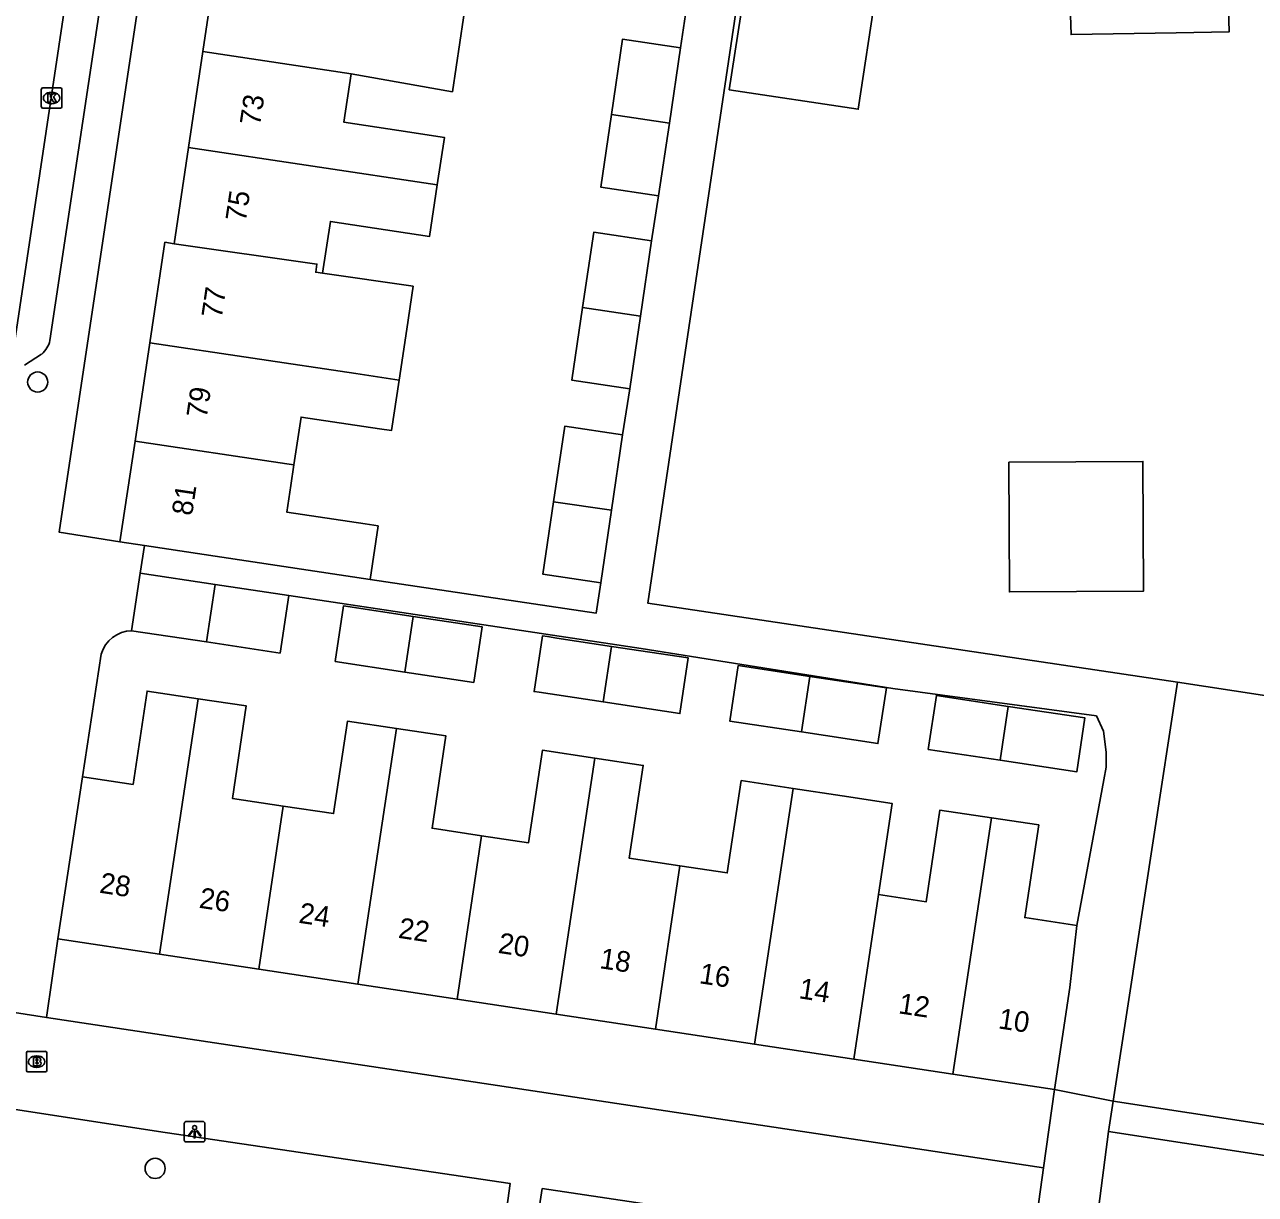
# Model space of a CAD drawing. Extents: x 163010 to 163853, y 382793 to 383982.
# Drawn here: x 163646.8 to 163706.6, y 383417.1 to 383474 of the extents above; entities that cross this region are included whole.
import ezdxf

# ---------------------------------------------------------------- set-up
doc = ezdxf.new("R2010")
doc.units = 0
for name, color, linetype in [('IMGEO_Boom', 7, 'Continuous'), ('IMGEO_Brandkraan', 7, 'Continuous'), ('IMGEO_Kolk', 7, 'Continuous'), ('IMGEO_Lichtpunt', 7, 'Continuous'), ('IMGEO_Muur', 7, 'Continuous'), ('IMGEO_Pand', 7, 'Continuous'), ('IMGEO_Pand_nummerreeks', 7, 'Continuous'), ('IMGEO_Pand_overbouw', 7, 'Continuous'), ('IMGEO_Rijbaan_lokaal_open', 7, 'Continuous'), ('IMGEO_Voetpad_open', 7, 'Continuous')]:
    doc.layers.add(name, color=color, linetype=linetype)

msp = doc.modelspace()

# ---------------------------------------------------------------- linework, layer by layer
at = {"layer": 'IMGEO_Boom'}
for centre in [(163647.416, 383456.612), (163653.123, 383418.402)]:
    msp.add_circle(centre, 0.489, dxfattribs=at)
at = {"layer": 'IMGEO_Brandkraan'}
for p, q in [((163646.865, 383423.164), (163646.865, 383424.016)), ((163646.94, 383424.09), (163647.792, 383424.09)), ((163647.353, 383423.87), (163647.378, 383423.87)), ((163647.866, 383424.016), (163647.866, 383423.164)), ((163647.376, 383423.31), (163647.351, 383423.31)), ((163647.792, 383423.09), (163646.94, 383423.09))]:
    msp.add_line(p, q, dxfattribs=at)
for points in [[(163646.865, 383423.164), (163646.865, 383424.016)], [(163646.94, 383424.09), (163647.792, 383424.09)], [(163647.213, 383423.79), (163647.213, 383423.39), (163647.426, 383423.39)], [(163647.444, 383423.79), (163647.213, 383423.79)], [(163647.866, 383424.016), (163647.866, 383423.164)], [(163647.392, 383423.709), (163647.338, 383423.709), (163647.338, 383423.633)], [(163647.338, 383423.633), (163647.391, 383423.633)], [(163647.4, 383423.557), (163647.338, 383423.557), (163647.338, 383423.476)], [(163647.338, 383423.476), (163647.4, 383423.476)], [(163647.792, 383423.09), (163646.94, 383423.09)]]:
    msp.add_lwpolyline(points, dxfattribs=at)
for centre, radius, start, end in [((163646.942, 383424.014), 0.0765, 91.55205, 178.44795), ((163646.942, 383424.014), 0.0765, 91.55205, 178.44795), ((163647.448, 383423.645), 0.145, 59.4692, 91.53667), ((163647.473, 383423.692), 0.0922, 285.51372, 58.15012), ((163647.79, 383424.014), 0.0765, 1.55205, 88.44795), ((163647.79, 383424.014), 0.0765, 1.55205, 88.44795), ((163646.942, 383423.166), 0.0765, 181.55205, 268.44795), ((163646.942, 383423.166), 0.0765, 181.55205, 268.44795), ((163647.393, 383423.671), 0.0379, 267.82845, 90.93552), ((163647.401, 383423.516), 0.0404, 269.87594, 90.50774), ((163647.432, 383423.641), 0.251, 268.66757, 293.53466), ((163647.478, 383423.5), 0.105, 301.31148, 78.98903), ((163647.79, 383423.166), 0.0765, 271.55205, 358.44795), ((163647.79, 383423.166), 0.0765, 271.55205, 358.44795)]:
    msp.add_arc(centre, radius, start, end, dxfattribs=at)
for centre, major_axis, ratio, start_param, end_param in [((163647.352, 383423.59), (-0.387, 0.002), 0.722429, 4.712389, 7.853982), ((163647.377, 383423.59), (-0.39, 0.002), 0.717154, 1.570796, 4.712389)]:
    msp.add_ellipse(centre, major_axis=major_axis, ratio=ratio, start_param=start_param, end_param=end_param, dxfattribs=at)
at = {"layer": 'IMGEO_Kolk'}
for p, q in [((163647.593, 383469.988), (163647.593, 383470.84)), ((163647.668, 383470.914), (163648.52, 383470.914)), ((163648.081, 383470.694), (163648.106, 383470.694)), ((163648.594, 383470.84), (163648.594, 383469.988)), ((163648.52, 383469.914), (163647.668, 383469.914)), ((163648.104, 383470.134), (163648.079, 383470.134))]:
    msp.add_line(p, q, dxfattribs=at)
for points in [[(163647.593, 383469.988), (163647.593, 383470.84)], [(163647.668, 383470.914), (163648.52, 383470.914)], [(163647.914, 383470.614), (163648.037, 383470.614), (163648.037, 383470.463), (163648.167, 383470.614), (163648.331, 383470.614), (163648.185, 383470.463), (163648.338, 383470.214), (163648.186, 383470.214), (163648.101, 383470.378), (163648.037, 383470.311), (163648.037, 383470.214), (163647.914, 383470.214), (163647.914, 383470.614)], [(163648.594, 383470.84), (163648.594, 383469.988)], [(163648.52, 383469.914), (163647.668, 383469.914)]]:
    msp.add_lwpolyline(points, dxfattribs=at)
for centre, start, end in [((163647.67, 383470.838), 91.55205, 178.44795), ((163647.67, 383470.838), 91.55205, 178.44795), ((163648.518, 383470.838), 1.55205, 88.44795), ((163648.518, 383470.838), 1.55205, 88.44795), ((163647.67, 383469.99), 181.55205, 268.44795), ((163647.67, 383469.99), 181.55205, 268.44795), ((163648.518, 383469.99), 271.55205, 358.44795), ((163648.518, 383469.99), 271.55205, 358.44795)]:
    msp.add_arc(centre, 0.0765, start, end, dxfattribs=at)
for centre, major_axis, ratio, start_param, end_param in [((163648.08, 383470.414), (-0.387, 0.002), 0.722429, 4.712389, 7.853982), ((163648.105, 383470.414), (-0.39, 0.002), 0.717154, 1.570796, 4.712389)]:
    msp.add_ellipse(centre, major_axis=major_axis, ratio=ratio, start_param=start_param, end_param=end_param, dxfattribs=at)
at = {"layer": 'IMGEO_Lichtpunt'}
for p, q in [((163654.541, 383420.587), (163654.541, 383419.78)), ((163654.541, 383420.587), (163654.541, 383419.78)), ((163655.443, 383420.682), (163654.635, 383420.682)), ((163655.443, 383420.682), (163654.635, 383420.682)), ((163655.537, 383419.78), (163655.537, 383420.587)), ((163655.537, 383419.78), (163655.537, 383420.587)), ((163654.635, 383419.686), (163655.443, 383419.686)), ((163654.635, 383419.686), (163655.443, 383419.686))]:
    msp.add_line(p, q, dxfattribs=at)
for points in [[(163654.915, 383420.251), (163654.954, 383420.223), (163654.766, 383419.961), (163654.728, 383419.988), (163654.915, 383420.251)], [(163655.017, 383420.203), (163655.064, 383420.203), (163655.064, 383419.881), (163655.017, 383419.881), (163655.017, 383420.203)], [(163655.127, 383420.223), (163655.165, 383420.25), (163655.352, 383419.988), (163655.313, 383419.96), (163655.127, 383420.223)]]:
    msp.add_lwpolyline(points, dxfattribs=at)
msp.add_circle((163655.04, 383420.385), 0.0994, dxfattribs=at)
for centre, start, end in [((163654.635, 383420.587), 90, 180), ((163654.635, 383420.587), 90, 180), ((163655.443, 383420.587), 0, 90), ((163655.443, 383420.587), 0, 90), ((163654.635, 383419.78), 180, 270), ((163654.635, 383419.78), 180, 270), ((163655.443, 383419.78), 270, 0), ((163655.443, 383419.78), 270, 360)]:
    msp.add_arc(centre, 0.0946, start, end, dxfattribs=at)
at = {"layer": 'IMGEO_Muur'}
msp.add_lwpolyline([(163650.498, 383443.388), (163649.589, 383437.434)], dxfattribs=at)
msp.add_arc((163652.028, 383442.933), 1.596, 91.67906, 163.42077, dxfattribs=at)
at = {"layer": 'IMGEO_Pand'}
for points in [[(163655.444, 383472.668), (163656.141, 383477.337)], [(163705.222, 383476.518), (163705.308, 383473.625), (163702.728, 383473.581), (163697.629, 383473.494), (163697.543, 383476.354)], [(163662.654, 383471.595), (163667.568, 383470.719), (163668.29, 383475.527)], [(163681.017, 383470.806), (163681.714, 383475.315), (163688.134, 383475.518), (163687.287, 383469.866), (163681.017, 383470.806)], [(163675.299, 383469.617), (163675.84, 383473.274), (163678.652, 383472.858)], [(163678.652, 383472.858), (163678.111, 383469.198)], [(163654.748, 383468.001), (163655.444, 383472.668)], [(163662.654, 383471.595), (163655.444, 383472.668)], [(163666.832, 383466.198), (163667.178, 383468.501), (163664.956, 383468.835), (163662.299, 383469.234), (163662.654, 383471.595)], [(163677.588, 383465.665), (163674.776, 383466.081), (163675.299, 383469.617)], [(163675.299, 383469.617), (163678.111, 383469.198)], [(163678.111, 383469.198), (163677.588, 383465.665)], [(163654.051, 383463.335), (163654.748, 383468.001)], [(163654.748, 383468.001), (163666.832, 383466.198)], [(163666.832, 383466.198), (163666.455, 383463.69), (163661.636, 383464.414), (163661.259, 383461.9)], [(163673.896, 383460.236), (163674.436, 383463.888), (163677.248, 383463.472)], [(163652.865, 383458.524), (163653.597, 383463.402), (163654.051, 383463.335)], [(163661.259, 383461.9), (163660.93, 383461.947), (163660.987, 383462.344), (163654.051, 383463.335)], [(163677.248, 383463.472), (163676.707, 383459.815)], [(163664.975, 383456.705), (163665.346, 383459.174), (163665.66, 383461.266), (163661.259, 383461.9)], [(163676.184, 383456.279), (163673.372, 383456.695), (163673.896, 383460.236)], [(163676.707, 383459.815), (163673.896, 383460.236)], [(163676.707, 383459.815), (163676.184, 383456.279)], [(163652.147, 383453.746), (163652.865, 383458.524)], [(163652.865, 383458.524), (163662.871, 383457.021), (163664.975, 383456.705)], [(163659.862, 383452.587), (163660.211, 383454.911), (163664.028, 383454.338), (163664.606, 383454.252), (163664.975, 383456.705)], [(163672.483, 383450.797), (163673.026, 383454.467), (163675.838, 383454.051)], [(163651.412, 383448.849), (163652.147, 383453.746)], [(163652.147, 383453.746), (163659.528, 383452.637), (163659.862, 383452.587)], [(163675.838, 383454.051), (163675.296, 383450.386)], [(163663.569, 383447.024), (163663.959, 383449.622), (163663.334, 383449.716), (163659.518, 383450.29), (163659.712, 383451.582), (163659.862, 383452.587)], [(163694.601, 383452.725), (163701.115, 383452.754), (163701.143, 383446.442), (163694.628, 383446.413), (163694.601, 383452.725)], [(163674.774, 383446.858), (163671.962, 383447.274), (163672.483, 383450.797)], [(163672.483, 383450.797), (163675.296, 383450.386)], [(163675.296, 383450.386), (163674.774, 383446.858)], [(163652.608, 383448.67), (163651.412, 383448.849)], [(163652.608, 383448.67), (163656.357, 383448.107), (163663.569, 383447.024)], [(163651.981, 383444.528), (163652.401, 383447.324)], [(163652.401, 383447.324), (163656.045, 383446.777)], [(163656.045, 383446.777), (163655.623, 383443.981)], [(163656.045, 383446.777), (163659.617, 383446.241)], [(163659.617, 383446.241), (163659.197, 383443.445), (163655.623, 383443.981)], [(163665.667, 383445.227), (163662.282, 383445.739), (163661.872, 383443.035), (163665.259, 383442.522)], [(163665.667, 383445.227), (163665.259, 383442.522)], [(163665.259, 383442.522), (163668.603, 383442.016), (163669.012, 383444.721), (163665.667, 383445.227)], [(163655.623, 383443.981), (163651.981, 383444.528)], [(163675.302, 383443.769), (163672.638, 383444.172), (163672.185, 383444.241), (163671.941, 383444.278), (163671.532, 383441.573), (163671.776, 383441.536), (163674.894, 383441.065)], [(163675.302, 383443.769), (163674.894, 383441.065)], [(163674.894, 383441.065), (163678.618, 383440.501), (163679.027, 383443.205), (163675.302, 383443.769)], [(163684.936, 383442.311), (163681.459, 383442.837), (163681.05, 383440.133), (163684.529, 383439.607)], [(163684.936, 383442.311), (163684.529, 383439.607)], [(163684.529, 383439.607), (163688.245, 383439.045), (163688.654, 383441.749), (163684.936, 383442.311)], [(163702.806, 383442.036), (163700.432, 383426.611), (163699.672, 383421.669)], [(163702.806, 383442.036), (163711.277, 383440.733), (163712.358, 383440.923), (163717.282, 383441.79)], [(163649.589, 383437.434), (163652.05, 383437.063), (163652.734, 383441.598), (163655.208, 383441.225)], [(163653.338, 383428.806), (163654.854, 383438.874), (163655.208, 383441.225)], [(163655.208, 383441.225), (163657.554, 383440.871), (163656.876, 383436.383), (163659.35, 383436.01)], [(163694.574, 383440.853), (163691.087, 383441.381), (163690.691, 383438.762), (163694.179, 383438.234)], [(163694.574, 383440.853), (163694.179, 383438.234)], [(163694.179, 383438.234), (163697.903, 383437.67), (163698.3, 383440.29), (163694.574, 383440.853)], [(163659.35, 383436.01), (163661.792, 383435.641), (163662.471, 383440.137), (163664.846, 383439.778)], [(163662.975, 383427.352), (163664.491, 383437.421), (163664.846, 383439.778)], [(163664.846, 383439.778), (163667.254, 383439.415), (163666.576, 383434.928), (163668.988, 383434.564)], [(163668.988, 383434.564), (163671.262, 383434.221), (163671.941, 383438.719), (163674.483, 383438.335)], [(163672.61, 383425.898), (163674.126, 383435.966), (163674.483, 383438.335)], [(163674.483, 383438.335), (163676.838, 383437.979), (163676.158, 383433.475), (163678.624, 383433.103)], [(163648.399, 383429.552), (163649.589, 383437.434)], [(163678.624, 383433.103), (163680.921, 383432.756), (163681.599, 383437.246), (163684.117, 383436.866)], [(163682.247, 383424.443), (163683.763, 383434.513), (163684.117, 383436.866)], [(163684.117, 383436.866), (163686.503, 383436.505), (163688.934, 383436.137), (163688.267, 383431.703)], [(163659.35, 383436.01), (163658.155, 383428.079)], [(163688.267, 383431.703), (163690.586, 383431.353), (163691.259, 383435.812), (163693.758, 383435.435)], [(163693.758, 383435.435), (163693.4, 383433.06), (163691.883, 383422.988)], [(163693.758, 383435.435), (163696.054, 383435.089), (163695.374, 383430.586), (163697.902, 383430.205)], [(163668.988, 383434.564), (163667.792, 383426.625)], [(163677.429, 383425.17), (163678.624, 383433.103)], [(163699.672, 383421.669), (163718.557, 383418.764), (163719.76, 383427.719), (163718.929, 383432.439)], [(163688.267, 383431.703), (163688.252, 383431.603), (163687.065, 383423.716)], [(163696.822, 383422.243), (163697.568, 383427.187), (163697.902, 383430.205)], [(163648.399, 383429.552), (163653.338, 383428.806)], [(163653.338, 383428.806), (163658.155, 383428.079)], [(163658.155, 383428.079), (163662.975, 383427.352)], [(163662.975, 383427.352), (163667.792, 383426.625)], [(163667.792, 383426.625), (163672.61, 383425.898)], [(163672.61, 383425.898), (163677.429, 383425.17)], [(163677.429, 383425.17), (163682.247, 383424.443)], [(163687.065, 383423.716), (163682.247, 383424.443)], [(163687.065, 383423.716), (163691.883, 383422.988)], [(163691.883, 383422.988), (163696.822, 383422.243)]]:
    msp.add_lwpolyline(points, dxfattribs=at)
at = {"layer": 'IMGEO_Pand_overbouw'}
msp.add_lwpolyline([(163699.672, 383421.669), (163699.44, 383420.191), (163718.328, 383417.29), (163718.557, 383418.764)], close=True, dxfattribs=at)
at = {"layer": 'IMGEO_Rijbaan_lokaal_open'}
msp.add_lwpolyline([(163649.41, 383479.424), (163645.928, 383456.128)], dxfattribs=at)
at = {"layer": 'IMGEO_Voetpad_open'}
for points in [[(163690.003, 383555.395), (163687.097, 383518.46), (163682.524, 383482.533), (163677.061, 383445.872), (163702.806, 383442.036)], [(163651.412, 383448.849), (163648.459, 383449.318), (163656.052, 383500), (163657.626, 383511.754), (163658.556, 383520.805)], [(163650.983, 383478.459), (163648.012, 383458.627)], [(163678.998, 383475.118), (163678.652, 383472.858)], [(163677.588, 383465.665), (163677.248, 383463.472)], [(163647.609, 383457.974), (163646.781, 383457.433)], [(163676.184, 383456.279), (163675.838, 383454.051)], [(163652.401, 383447.324), (163652.608, 383448.67)], [(163674.774, 383446.858), (163674.551, 383445.375), (163663.569, 383447.024)], [(163697.902, 383430.205), (163699.225, 383437.289), (163699.338, 383437.896), (163699.338, 383438.632), (163699.205, 383439.641), (163698.861, 383440.394), (163688.961, 383441.723), (163676.733, 383443.671), (163659.617, 383446.241)], [(163649.589, 383437.434), (163650.498, 383443.388)], [(163647.847, 383425.73), (163648.399, 383429.552)], [(163641.507, 383426.728), (163647.847, 383425.73)], [(163696.29, 383418.425), (163647.847, 383425.73)], [(163696.29, 383418.425), (163696.822, 383422.243)], [(163696.822, 383422.243), (163699.672, 383421.669)], [(163642.869, 383415.611), (163643.789, 383421.658), (163653.616, 383420.143), (163670.372, 383417.676), (163669.541, 383411.657)], [(163699.672, 383421.669), (163699.44, 383420.191), (163698.555, 383413.311)], [(163695.659, 383413.874), (163696.29, 383418.425)], [(163671.004, 383411.416), (163671.935, 383417.417), (163695.659, 383413.874)]]:
    msp.add_lwpolyline(points, dxfattribs=at)
for centre, radius, start, end in [((163646.893, 383458.867), 1.145, 308.74, 347.89825), ((163652.028, 383442.933), 1.596, 91.67906, 163.42077)]:
    msp.add_arc(centre, radius, start, end, dxfattribs=at)

# ---------------------------------------------------------------- texts
at = {"layer": 'IMGEO_Pand_nummerreeks'}
for s, rotation, p in [('73', 81.50898, (163658.217, 383469.034)), ('75', 81.51035, (163657.522, 383464.367)), ('77', 81.46314, (163656.354, 383459.672)), ('79', 81.46314, (163655.625, 383454.821)), ('81', 81.46314, (163654.914, 383450.082)), ('28', 351.41653, (163650.382, 383431.802)), ('26', 351.41653, (163655.221, 383431.071)), ('24', 351.41653, (163660.064, 383430.34)), ('22', 351.41653, (163664.903, 383429.609)), ('20', 351.41653, (163669.751, 383428.878)), ('18', 351.41653, (163674.683, 383428.134)), ('16', 351.41653, (163679.523, 383427.403)), ('14', 351.41709, (163684.365, 383426.672)), ('12', 351.41653, (163689.204, 383425.942)), ('10', 351.41653, (163694.053, 383425.21))]:
    msp.add_text(s, height=1, rotation=rotation, dxfattribs=at).set_placement(p)

doc.saveas('drawing.dxf')
